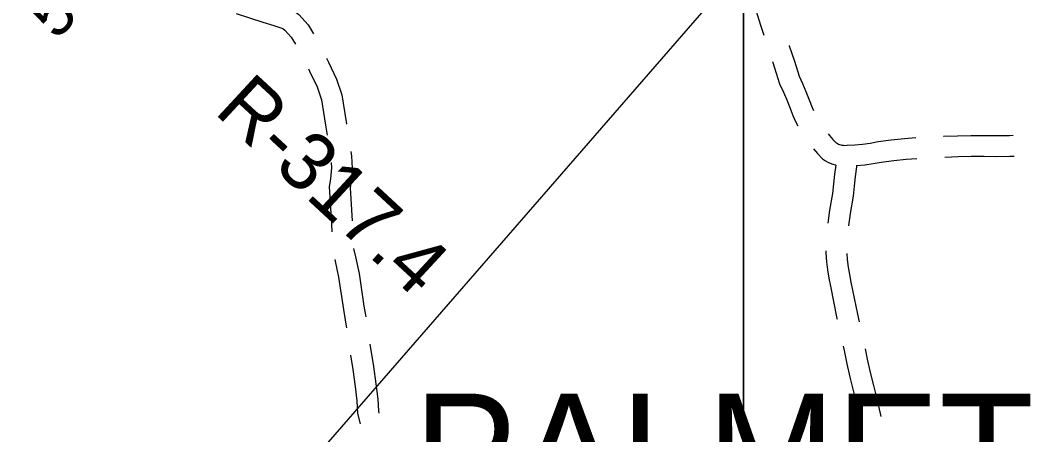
# Model space of a CAD drawing. Extents: x 3172231 to 3210228, y 940198 to 965780.
# Drawn here: x 3193995 to 3195442, y 959893 to 960491 of the extents above; entities that cross this region are included whole.
import ezdxf

# ---------------------------------------------------------------- set-up
doc = ezdxf.new("R2010")
doc.units = 0
for name, color, linetype in [('V-RIVR-RANG', 7, 'Continuous'), ('V-RIVR-RANG-IDEN', 7, 'Continuous'), ('V-ROAD-CNTR', 7, 'Continuous'), ('V-SITE-VEGE', 7, 'Continuous'), ('V-TOPO-BNDY', 7, 'Continuous'), ('V-TOPO-GNAM-IDEN', 7, 'Continuous')]:
    doc.layers.add(name, color=color, linetype=linetype)

msp = doc.modelspace()

# ---------------------------------------------------------------- linework, layer by layer
at = {"layer": 'V-ROAD-CNTR'}
for points in [[(3195035.037, 960564.074), (3195036.219, 960561.432), (3195041.198, 960548.958), (3195045.656, 960536.294), (3195049.629, 960523.312), (3195055.248, 960503.563), (3195061.273, 960483.643), (3195065.95, 960469.049)], [(3194336.403, 960522.165), (3194354.125, 960516.37), (3194369.845, 960511.423), (3194387.311, 960505.486), (3194396.793, 960498.643), (3194409.872, 960483.985), (3194417.713, 960471.099)], [(3194306.408, 960500.411), (3194344.959, 960487.804), (3194360.513, 960482.909), (3194373.399, 960478.528), (3194376.585, 960476.229), (3194385.666, 960466.053), (3194391.877, 960455.846)], [(3195102.563, 960454.197), (3195102.693, 960453.812), (3195110.112, 960431.376), (3195116.995, 960409.765), (3195121.779, 960399.255), (3195126.761, 960387.676), (3195131.492, 960375.994), (3195135.764, 960364.774), (3195137.613, 960360.652)], [(3194436.508, 960435.868), (3194439.176, 960430.144), (3194450.745, 960405.833), (3194458.429, 960383.204), (3194464.667, 960344.422), (3194465.261, 960340.891)], [(3195078.604, 960431.104), (3195081.576, 960422.114), (3195088.951, 960398.961), (3195094.345, 960387.111), (3195099.075, 960376.116), (3195103.568, 960365.024), (3195108.036, 960353.286), (3195111.953, 960344.558), (3195115.292, 960338.239)], [(3194410.549, 960420.55), (3194412.034, 960417.362), (3194422.903, 960394.525), (3194429.211, 960375.948), (3194435.065, 960339.556), (3194437.501, 960325.048)], [(3195158.891, 960326.889), (3195160.628, 960324.616), (3195165.637, 960318.802), (3195170.131, 960314.161), (3195170.641, 960313.824), (3195172.143, 960312.98), (3195173.71, 960312.244), (3195175.327, 960311.624), (3195176.987, 960311.125), (3195178.673, 960310.749), (3195180.379, 960310.498), (3195181.875, 960310.386), (3195186.213, 960310.496)], [(3195185.774, 960310.479), (3195197.151, 960311.101), (3195208.202, 960312.157), (3195219.198, 960313.66), (3195230.722, 960315.716), (3195249.699, 960318.294), (3195268.683, 960320.262), (3195285.099, 960321.439)], [(3195325.039, 960323.37), (3195325.539, 960323.397), (3195344.882, 960324.136), (3195364.233, 960324.582), (3195383.607, 960324.734), (3195401.845, 960324.545), (3195419.808, 960324.706), (3195425.006, 960324.854)], [(3194471.597, 960301.397), (3194472.617, 960294.576), (3194473.603, 960277.526), (3194472.042, 960258.222), (3194470.284, 960249.053), (3194473.378, 960201.839)], [(3195137.757, 960305.2), (3195143.479, 960298.558), (3195150.859, 960290.939), (3195155.003, 960288.2), (3195158.399, 960286.292), (3195161.948, 960284.624), (3195165.623, 960283.216), (3195169.391, 960282.081), (3195169.661, 960282.021)], [(3195199.806, 960281.218), (3195211.662, 960282.351), (3195223.866, 960284.018), (3195235.378, 960286.072), (3195253.265, 960288.502), (3195271.303, 960290.372), (3195286.738, 960291.479)], [(3195326.677, 960293.415), (3195326.915, 960293.427), (3195345.8, 960294.15), (3195364.695, 960294.584), (3195383.569, 960294.732), (3195401.825, 960294.543), (3195420.37, 960294.71), (3195426.645, 960294.889)], [(3194443.094, 960285.467), (3194443.533, 960277.87), (3194442.272, 960262.268), (3194440.096, 960250.929), (3194443.643, 960196.822), (3194443.905, 960185.861)], [(3195169.661, 960282.021), (3195168.087, 960269.095), (3195166.527, 960254.812), (3195165.211, 960241.194), (3195160.956, 960217.177), (3195158.155, 960198.477)], [(3195199.806, 960281.218), (3195199.581, 960279.545), (3195197.889, 960265.653), (3195196.369, 960251.74), (3195194.957, 960237.128), (3195190.566, 960212.337), (3195187.891, 960194.475)], [(3194475.516, 960161.923), (3194478.323, 960149.895), (3194483.393, 960125.857), (3194490.288, 960078.735), (3194492.969, 960063.515)], [(3195155.541, 960158.591), (3195155.389, 960155.458), (3195156.6, 960142.786), (3195158.082, 960130.999), (3195159.914, 960119.26), (3195162.072, 960107.686), (3195171.526, 960061.236), (3195171.782, 960060.067)], [(3195185.61, 960154.584), (3195186.422, 960146.084), (3195187.792, 960135.183), (3195189.486, 960124.324), (3195191.518, 960113.428), (3195200.878, 960067.442), (3195203.336, 960056.237)], [(3194448.369, 960146.242), (3194449.035, 960143.389), (3194453.845, 960120.585), (3194460.668, 960073.959), (3194464.905, 960049.905), (3194465.204, 960047.711)], [(3194498.853, 960023.957), (3194504.171, 959992.04), (3194507.544, 959967.108), (3194510.206, 959945.135), (3194511.08, 959928.291), (3194511.869, 959924.899)], [(3195180.352, 960020.996), (3195181.647, 960015.093), (3195185.778, 959995.828), (3195190.18, 959976.489), (3195194.826, 959957.206), (3195199.663, 959938.179), (3195203.148, 959923.637)], [(3195211.885, 960017.162), (3195215.072, 960002.302), (3195219.39, 959983.333), (3195223.948, 959964.416), (3195228.789, 959945.371), (3195234.904, 959919.855)], [(3194471.074, 960008.149), (3194474.503, 959987.564), (3194477.786, 959963.292), (3194480.3, 959942.551), (3194481.258, 959924.083), (3194484.714, 959909.228)]]:
    msp.add_lwpolyline(points, dxfattribs=at)
at = {"layer": 'V-SITE-VEGE'}
msp.add_line((3195036.827, 962128.822), (3195036.827, 958885.586), dxfattribs=at)
msp.add_lwpolyline([(3195036.827, 958885.586), (3195036.827, 962128.822)], dxfattribs=at)
at = {"layer": 'V-TOPO-BNDY'}
msp.add_line((3195595.058, 961212.714), (3193995.175, 959372.609), dxfattribs=at)

# ---------------------------------------------------------------- texts
at = {"layer": 'V-RIVR-RANG'}
msp.add_text('55.4', height=67, rotation=47.088326, dxfattribs=at).set_placement((3194047.746, 960460.284))
at = {"layer": 'V-RIVR-RANG-IDEN'}
msp.add_text('R-317.4', height=82.9998, rotation=317.230743, dxfattribs=at).set_placement((3194273.096, 960357.641))
at = {"layer": 'V-TOPO-GNAM-IDEN'}
msp.add_text('PALMETTO', height=166.9997, dxfattribs=at).set_placement((3194561.798, 959785.865))

doc.saveas('drawing.dxf')
